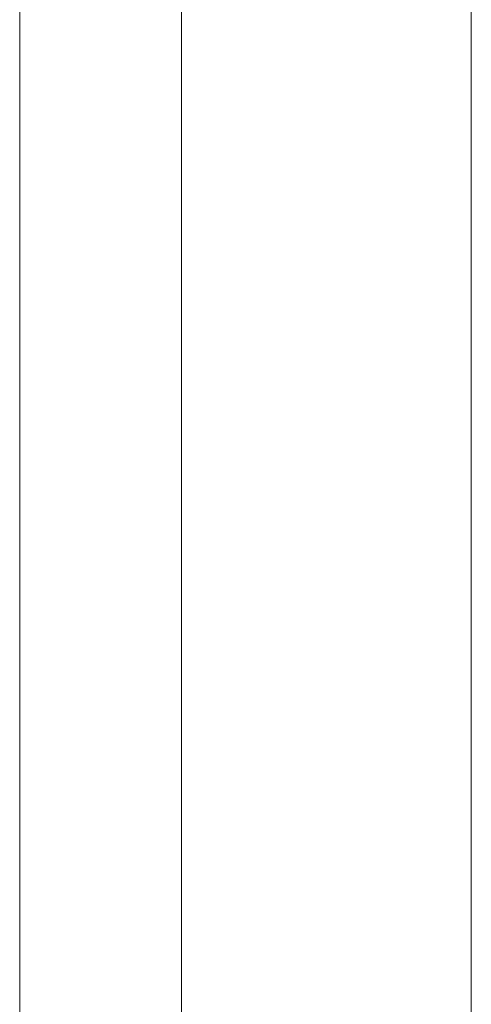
# Model space of a CAD drawing. Header units: millimetres. Extents: x -620 to 6530, y -1325 to 1325.
# Tile 423 of 656: x -58.604 to -58.421, y 0.314 to 0.714. Entities that reach past the tile are written whole.
import ezdxf

# ---------------------------------------------------------------- set-up
doc = ezdxf.new("R2010")
doc.units = ezdxf.units.MM
doc.layers.add('Plan', color=7, linetype='Continuous', true_color=0xffffff)

msp = doc.modelspace()

# ---------------------------------------------------------------- linework, layer by layer
at = {"layer": 'Plan', "color": 155, "linetype": 'Continuous', "lineweight": 13}
msp.add_line((-58.60418, 173.20532), (-58.60418, -173.20532), dxfattribs=at)
msp.add_open_spline([(-58.42122, 198.5392), (-58.42122, 198.53826), (-58.42122, 198.53731), (-58.42122, 66.17879), (-58.42122, -66.17879), (-58.42122, -198.53731), (-58.42122, -198.53826), (-58.42122, -198.5392)], degree=3, knots=[0, 0, 0, 0, 0.000007, 0.000007, 0.999993, 0.999993, 1, 1, 1, 1], dxfattribs=at)
at = {"layer": 'Plan', "color": 155, "linetype": 'Continuous', "lineweight": 18}
msp.add_open_spline([(-58.53861, 198.51996), (-58.53861, 188.71916), (-58.53861, 170.94494), (-58.53861, 145.19141), (-58.53861, 121.25937), (-58.53861, 97.32144), (-58.53861, 73.3835), (-58.53861, 49.44557), (-58.53861, 25.50763), (-58.53861, -26.1983), (-58.53861, -74.60612), (-58.53861, -119.71583), (-58.53861, -133.75942), (-58.53861, -147.79668), (-58.53861, -161.51097), (-58.53861, -178.41663), (-58.53861, -190.64741), (-58.53861, -198.51996)], degree=3, knots=[0, 0, 0, 0, 0.074054, 0.1343, 0.194591, 0.254882, 0.315173, 0.375464, 0.435755, 0.496046, 0.76615, 0.801521, 0.836892, 0.872262, 0.907585, 0.940516, 1, 1, 1, 1], dxfattribs=at)

doc.saveas('drawing.dxf')
